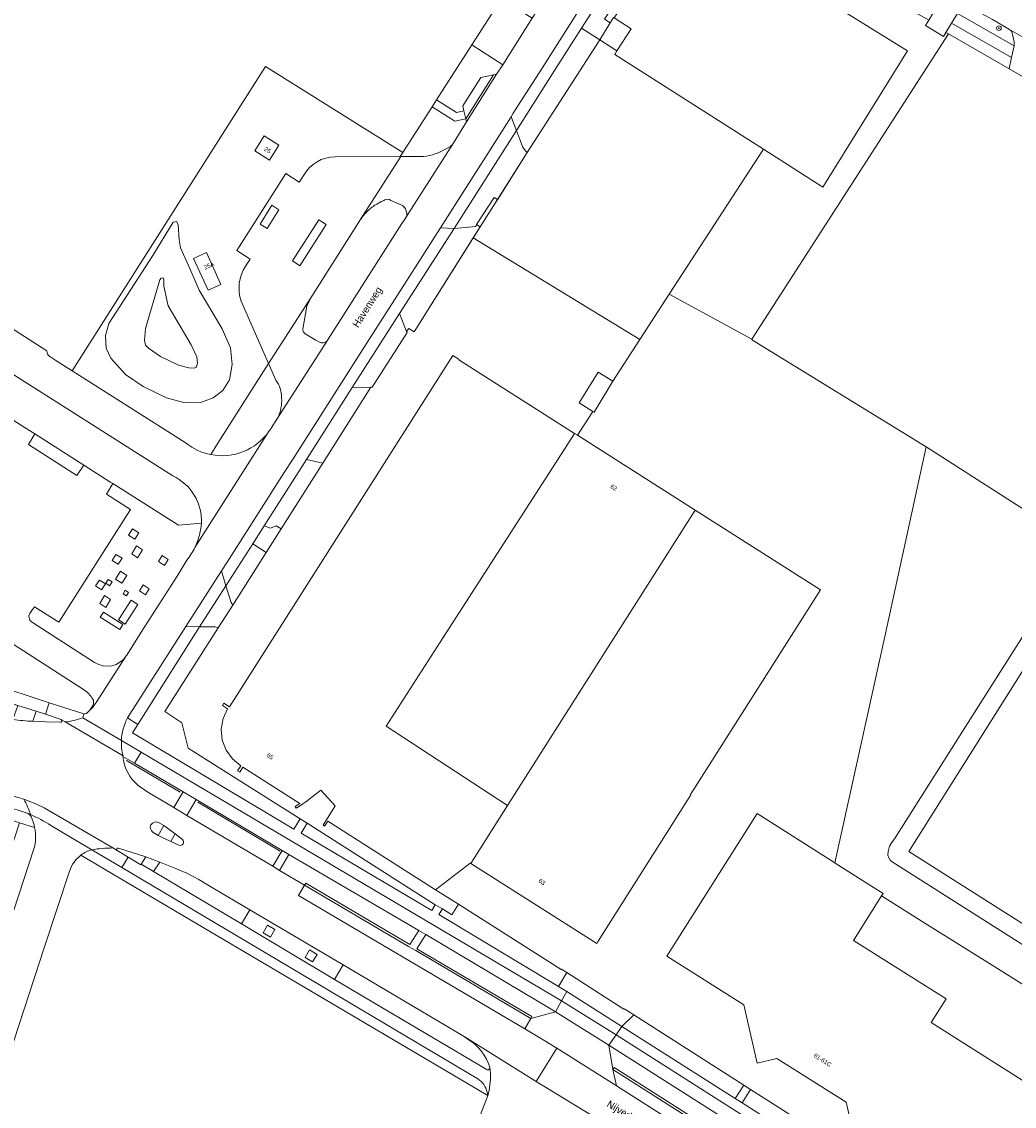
# Model space of a CAD drawing. Header units: metres. Extents: x 151448 to 154749, y 463108 to 465296.
# Tile 342 of 449: x 153542 to 153714, y 464299 to 464487. Entities that reach past the tile are written whole.
import ezdxf
from ezdxf.enums import TextEntityAlignment as Align

# ---------------------------------------------------------------- set-up
doc = ezdxf.new("R2010")
doc.units = ezdxf.units.M
doc.layers.get('0').update_dxf_attribs({"lineweight": 9})
for name, color, linetype, lineweight in [('B-PV-GR-BEPLANTING_CULTUUR_BODEMBEDEKKER-GV', 253, 'Continuous', 9), ('B-PV-GR-BOOM-S', 253, 'Continuous', 9), ('B-PV-GR-GROENVOORZIENING-GV', 253, 'Continuous', 9), ('B-PV-GW-TALUD_KRUIN-G', 253, 'Continuous', 9), ('B-PV-IE-TERREINAFSCHEIDING_KUNSTMATIG_HEKWERK-G', 253, 'Continuous', 9), ('B-PV-OG-BEBOUWING-GV', 1, 'Continuous', 9), ('B-PV-OG-BEBOUWING-T18', 2, 'Continuous', 9), ('B-PV-OG-TERREIN_BEGROEID-GV', 253, 'Continuous', 9), ('B-PV-OG-TERREIN_ERF-GV', 253, 'Continuous', 9), ('B-PV-OG-TOPOGRAFIE-T18', 2, 'Continuous', 9), ('B-PV-VH-GESLOTENVERHARDING_ASFALT-GV', 253, 'Continuous', 9), ('B-PV-VH-GESLOTENVERHARDING_BETON-GV', 253, 'Continuous', 9), ('B-PV-VH-OPENVERHARDING_BETONSTRAATSTEEN-GV', 253, 'Continuous', 9), ('B-PV-VH-OPENVERHARDING_STRAATBAKSTEEN-GV', 253, 'Continuous', 9), ('B-PV-VH-OPENVERHARDING_TEGEL-GV', 253, 'Continuous', 9)]:
    doc.layers.add(name, color=color, linetype=linetype, lineweight=lineweight)
doc.styles.add('Drong', font='txt', dxfattribs={"height": 1.8})
doc.styles.add('NLCS-ISO', font='txt')

# ---------------------------------------------------------------- blocks, each defined once
blk = doc.blocks.new('SGR-BOOM_GBKN-SO')
at = {"linetype": 'ByBlock', "lineweight": 18}
h = blk.add_hatch(color=0, dxfattribs=at)
h.dxf.hatch_style = 1
edge = h.paths.add_edge_path()
edge.add_arc((0, 0), 0.25, 0, 360)
at = {"color": 0, "linetype": 'ByBlock', "lineweight": 18}
for radius in [2, 0.25]:
    blk.add_circle((0, 0), radius, dxfattribs=at)
at = {"color": 0, "linetype": 'ByBlock', "lineweight": 18, "style": 'NLCS-ISO'}
blk.add_attdef('SOORT', (2.5, 0), '', height=1.5, dxfattribs=at)

msp = doc.modelspace()

# ---------------------------------------------------------------- linework, layer by layer
at = {"layer": 'B-PV-GR-BEPLANTING_CULTUUR_BODEMBEDEKKER-GV', "flags": 128}
for points in [[(153641.786, 464483.661), (153643.586, 464486.601), (153642.608, 464487.262), (153645.098, 464491.171), (153644.096, 464491.827), (153643.009, 464492.539), (153638.65, 464485.682)], [(153712.651, 464478.642), (153713.047, 464480.599), (153702.688, 464486.534), (153701.686, 464484.931), (153702.13, 464484.676)], [(153620.461, 464451.694), (153620.367, 464451.376), (153616.583, 464450.993), (153607.134, 464436.298), (153608.367, 464433.189), (153608.732, 464433.732), (153609.666, 464433.144), (153619.902, 464449.402), (153621.114, 464451.328)], [(153602.192, 464423.545), (153598.944, 464423.506), (153591.014, 464411.042), (153593.852, 464410.399)], [(153586.648, 464399.045), (153593.852, 464410.399), (153591.014, 464411.042), (153583.708, 464399.561), (153584.827, 464399.146), (153585.802, 464399.582)], [(153583.708, 464399.561), (153581.724, 464396.441), (153584.057, 464394.961), (153586.648, 464399.045), (153585.802, 464399.582), (153584.827, 464399.146)], [(153577.101, 464389.176), (153577.984, 464386.306), (153578.261, 464385.827), (153584.057, 464394.961), (153581.724, 464396.441)], [(153590.088, 464346.358), (153612.729, 464333.02), (153613.334, 464333.963), (153591.139, 464348.088)], [(153635.131, 464322.78), (153617.344, 464334.072), (153616.21, 464332.232), (153614.598, 464333.255), (153613.953, 464332.29), (153634.625, 464319.855), (153636.068, 464322.25), (153635.162, 464322.828)], [(153666.706, 464302.785), (153647.699, 464314.921), (153645.639, 464312.908), (153665.241, 464300.434)], [(153705.987, 464274.505), (153707.469, 464276.759), (153672.148, 464299.31), (153667.885, 464302.032), (153666.426, 464299.68)]]:
    msp.add_lwpolyline(points, close=True, dxfattribs=at)
for points in [[(153712.686, 464485.479), (153709.746, 464487.159), (153706.499, 464488.993)], [(153703.724, 464488.234), (153713.501, 464482.628)], [(153629.222, 464464.18), (153641.786, 464483.661), (153638.65, 464485.682), (153633.583, 464477.712), (153627.386, 464467.965)], [(153713.494, 464483.292), (153713.156, 464484.85)], [(153627.386, 464467.965), (153628.433, 464465.225)], [(153572.521, 464382.092), (153561.858, 464365.162), (153560.897, 464363.711), (153588.872, 464347.074), (153589.94, 464348.863), (153578.254, 464356.237), (153570.567, 464361.095), (153569.485, 464365.493), (153566.543, 464367.429), (153575.765, 464381.897)], [(153575.06, 464382.109), (153572.521, 464382.092)]]:
    msp.add_lwpolyline(points, dxfattribs=at)
at = {"layer": 'B-PV-GR-BEPLANTING_CULTUUR_BODEMBEDEKKER-GV'}
for points in [[(153713.156, 464484.85, 0.2065718), (153712.686, 464485.479)], [(153713.501, 464482.628, 0.0978808), (153713.494, 464483.292)], [(153628.433, 464465.225, 0.0982114), (153629.222, 464464.18)], [(153575.765, 464381.897, 0.0511321), (153575.06, 464382.109)]]:
    msp.add_lwpolyline(points, format="xyb", dxfattribs=at)
at = {"layer": 'B-PV-GR-GROENVOORZIENING-GV', "flags": 128}
for points in [[(153566.433, 464392.712), (153567.104, 464393.734), (153566.082, 464394.404), (153565.412, 464393.383)], [(153563.142, 464387.635), (153563.813, 464388.657), (153562.791, 464389.327), (153562.121, 464388.306)], [(153585.562, 464329.683), (153584.269, 464330.444), (153583.509, 464329.15), (153584.802, 464328.39)], [(153590.801, 464324.864), (153592.094, 464324.104), (153592.854, 464325.397), (153591.561, 464326.157)]]:
    msp.add_lwpolyline(points, close=True, dxfattribs=at)
at = {"layer": 'B-PV-GW-TALUD_KRUIN-G', "flags": 128}
msp.add_lwpolyline([(153565.674, 464442.155), (153565.906, 464442.415), (153566.235, 464442.452), (153566.351, 464442.137), (153566.338, 464441.022), (153567.114, 464437.612), (153571.1, 464430.869), (153572.033, 464428.787), (153572.141, 464427.723), (153572.022, 464427.082), (153571.918, 464427.003), (153571.568, 464426.869), (153570.666, 464426.9), (153568.889, 464427.366), (153565.779, 464428.864), (153563.715, 464430.295), (153563.17, 464430.832), (153562.973, 464431.64), (153563.177, 464433.687)], close=True, dxfattribs=at)
at = {"layer": 'B-PV-IE-TERREINAFSCHEIDING_KUNSTMATIG_HEKWERK-G', "flags": 128}
for points in [[(153624.786, 464490.794), (153619.67, 464482.811)], [(153644.77, 464481.738), (153641.786, 464483.661), (153629.222, 464464.18)], [(153702.13, 464484.676), (153668.112, 464431.847)], [(153701.686, 464484.931), (153701.272, 464484.237)], [(153702.13, 464484.676), (153701.686, 464484.931)], [(153712.651, 464478.642), (153702.13, 464484.676)], [(153619.67, 464482.811), (153613.553, 464473.266)], [(153607.704, 464464.14), (153583.962, 464479.074), (153550.452, 464426.413)], [(153719.862, 464474.515), (153712.651, 464478.642)], [(153612.802, 464472.094), (153607.704, 464464.14)], [(153613.553, 464473.266), (153612.802, 464472.094)], [(153629.222, 464464.18), (153624.113, 464456), (153624.075, 464456.022)], [(153623.496, 464456.359), (153620.461, 464451.694)], [(153624.075, 464456.022), (153623.496, 464456.359)], [(153621.114, 464451.328), (153609.666, 464433.144)], [(153620.461, 464451.694), (153621.114, 464451.328)], [(153668.112, 464431.847), (153653.83, 464439.657)], [(153668.203, 464431.711), (153668.112, 464431.847)], [(153698.266, 464413.248), (153668.203, 464431.711)], [(153697.035, 464407.399), (153698.266, 464413.248)], [(153691.225, 464380.945), (153697.035, 464407.399)], [(153683.812, 464347.215), (153691.225, 464380.945)], [(153569.196, 464353.477), (153559.858, 464358.966)], [(153586.48, 464343.275), (153572.201, 464351.713)], [(153682.498, 464341.235), (153683.812, 464347.215)]]:
    msp.add_lwpolyline(points, dxfattribs=at)
at = {"layer": 'B-PV-OG-BEBOUWING-GV', "flags": 128}
for points in [[(153667.524, 464498.828), (153659.005, 464504.114), (153655.666, 464498.866), (153654.616, 464499.523), (153652.388, 464500.918), (153651.942, 464501.197), (153651.765, 464500.902), (153652.555, 464500.431), (153650.238, 464496.801), (153648.901, 464494.706), (153648.374, 464494.887), (153647.367, 464491.835), (153646.841, 464490.242), (153646.291, 464490.589), (153644.282, 464487.459), (153647.226, 464485.569), (153644.772, 464481.737), (153644.377, 464481.12), (153670.115, 464464.741), (153680.409, 464458.19), (153695.033, 464481.759), (153684.815, 464488.099)], [(153583.699, 464467.027), (153582.082, 464464.465), (153584.61, 464462.857), (153586.235, 464465.413)], [(153573.711, 464446.851), (153571.493, 464445.836), (153574, 464440.328), (153576.221, 464441.326)], [(153640.603, 464419.352), (153640.801, 464419.229), (153644.076, 464424.587), (153644.037, 464424.611), (153641.526, 464426.172), (153638.211, 464420.838)], [(153637.417, 464415.559), (153635.683, 464412.85), (153614.193, 464379.419), (153604.804, 464364.898), (153625.828, 464351.161), (153658.306, 464402.288), (153637.919, 464415.24)], [(153625.828, 464351.161), (153619.463, 464341.14), (153641.274, 464327.293), (153641.515, 464327.673), (153641.494, 464327.686), (153657.573, 464352.99), (153657.48, 464353.049), (153680.007, 464388.502), (153658.306, 464402.288)], [(153724.507, 464389.55), (153695.288, 464343.222), (153816.902, 464266.081), (153823.039, 464275.736), (153839.824, 464302.142), (153840.507, 464303.217), (153853.733, 464294.807), (153859.675, 464304.135), (153825.712, 464325.773), (153806.005, 464338.333), (153800.318, 464341.958), (153780, 464354.35)], [(153690.848, 464335.947), (153682.729, 464341.089), (153682.498, 464341.235), (153669.018, 464349.773), (153653.397, 464325.108), (153666.72, 464316.67), (153669.032, 464306.588), (153672.461, 464307.374), (153684.421, 464299.84), (153685.231, 464296.308), (153688.645, 464297.091), (153700.584, 464289.62), (153701.413, 464286.003), (153711.255, 464288.259), (153719.649, 464282.973), (153727.641, 464295.573), (153699.183, 464313.596), (153701.759, 464317.684), (153685.687, 464327.8), (153690.58, 464335.523)]]:
    msp.add_lwpolyline(points, close=True, dxfattribs=at)
for points in [[(153625.828, 464351.161), (153604.804, 464364.898), (153614.193, 464379.419), (153635.683, 464412.85), (153637.417, 464415.559), (153617.413, 464428.267), (153617.456, 464428.335), (153616.355, 464429.034), (153577.732, 464368.258), (153576.745, 464368.886), (153576.486, 464368.479), (153577.387, 464367.905), (153576.595, 464366.208), (153576.269, 464364.352), (153576.44, 464362.472), (153577.122, 464360.721), (153578.237, 464359.211), (153579.665, 464358.022), (153579.114, 464357.155), (153579.48, 464356.922), (153580.021, 464357.772), (153589.899, 464351.489), (153589.09, 464350.987), (153589.274, 464350.707)], [(153593.504, 464353.819), (153596.019, 464351.089), (153593.902, 464347.767), (153594.18, 464347.589), (153594.724, 464348.443), (153613.354, 464336.556), (153619.366, 464341.201), (153619.463, 464341.14), (153625.828, 464351.161)]]:
    msp.add_lwpolyline(points, dxfattribs=at)
at = {"layer": 'B-PV-OG-BEBOUWING-GV'}
msp.add_lwpolyline([(153589.274, 464350.707, 0.0367927), (153593.504, 464353.819)], format="xyb", dxfattribs=at)
at = {"layer": 'B-PV-OG-TERREIN_BEGROEID-GV', "flags": 128}
for points in [[(153623.935, 464477.712), (153624.997, 464479.358), (153619.67, 464482.811), (153613.553, 464473.266), (153616.986, 464471.085), (153618.275, 464471.397), (153618.085, 464472.222), (153621.194, 464477.137), (153623.43, 464477.606)], [(153583.699, 464467.027), (153586.235, 464465.413), (153584.61, 464462.857), (153582.082, 464464.465)], [(153568.519, 464452.201), (153567.947, 464452.117), (153564.428, 464446.343), (153556.812, 464434.59), (153556.226, 464432.494), (153556.349, 464430.306), (153557.177, 464428.599), (153559.719, 464425.765), (153562.75, 464423.664), (153566.807, 464421.709), (153569.789, 464420.927), (153572.576, 464420.83), (153574.873, 464421.709), (153576.535, 464422.98), (153577.708, 464424.836), (153578.197, 464427.475), (153577.904, 464430.357), (153576.437, 464433.631), (153572.476, 464440.333), (153570.863, 464444.095), (153569.201, 464447.662), (153568.99, 464449.061), (153568.837, 464451.727)], [(153568.519, 464452.201), (153568.837, 464451.727), (153568.99, 464449.061), (153569.201, 464447.662), (153570.863, 464444.095), (153572.476, 464440.333), (153576.437, 464433.631), (153577.904, 464430.357), (153578.197, 464427.475), (153577.708, 464424.836), (153576.535, 464422.98), (153574.873, 464421.709), (153572.576, 464420.83), (153569.789, 464420.927), (153566.807, 464421.709), (153562.75, 464423.664), (153559.719, 464425.765), (153557.177, 464428.599), (153556.349, 464430.306), (153556.226, 464432.494), (153556.812, 464434.59), (153564.428, 464446.343), (153567.947, 464452.117)], [(153573.711, 464446.851), (153576.221, 464441.326), (153574, 464440.328), (153571.493, 464445.836)], [(153565.674, 464442.155), (153565.906, 464442.415), (153566.235, 464442.452), (153566.351, 464442.137), (153566.338, 464441.022), (153567.114, 464437.612), (153571.1, 464430.869), (153572.033, 464428.787), (153572.141, 464427.723), (153572.022, 464427.082), (153571.918, 464427.003), (153571.568, 464426.869), (153570.666, 464426.9), (153568.889, 464427.366), (153565.779, 464428.864), (153563.715, 464430.295), (153563.17, 464430.832), (153562.973, 464431.64), (153563.177, 464433.687)], [(153565.674, 464442.155), (153563.177, 464433.687), (153562.973, 464431.64), (153563.17, 464430.832), (153563.715, 464430.295), (153565.779, 464428.864), (153568.889, 464427.366), (153570.666, 464426.9), (153571.568, 464426.869), (153571.918, 464427.003), (153572.022, 464427.082), (153572.141, 464427.723), (153572.033, 464428.787), (153571.1, 464430.869), (153567.114, 464437.612), (153566.338, 464441.022), (153566.351, 464442.137), (153566.235, 464442.452), (153565.906, 464442.415)], [(153586.8, 464343.395), (153571.925, 464352.175), (153570.331, 464349.441), (153585.191, 464340.665)], [(153588.003, 464342.693), (153586.374, 464339.925), (153590.716, 464337.372), (153590.919, 464337.717), (153608.933, 464327.104), (153610.483, 464329.547)], [(153629.852, 464314.297), (153634.158, 464315.467), (153633.977, 464315.574), (153611.692, 464328.823), (153610.155, 464326.383), (153630.055, 464314.642)], [(153644.084, 464305.46), (153644.298, 464305.798), (153661.698, 464294.753), (153663.173, 464297.119), (153643.376, 464309.679)]]:
    msp.add_lwpolyline(points, close=True, dxfattribs=at)
for points in [[(153596.016, 464463.418), (153607.264, 464463.453), (153607.704, 464464.14), (153583.962, 464479.074), (153550.452, 464426.413), (153568.33, 464415.056), (153570.216, 464413.854)], [(153616.431, 464465.722), (153618.714, 464469.492), (153618.596, 464470.007), (153616.707, 464469.6), (153612.802, 464472.094), (153607.704, 464464.14), (153607.264, 464463.453), (153607.366, 464463.453)], [(153614.763, 464464.563), (153615.884, 464465.168)], [(153607.366, 464463.453), (153610.754, 464463.464)], [(153580.484, 464444.502), (153581.28, 464445.732), (153578.958, 464447.215), (153587.454, 464460.507), (153589.779, 464459.017), (153590.552, 464460.266)], [(153604.286, 464455.816), (153603.977, 464455.661)], [(153607.632, 464454.993), (153605.61, 464455.887)], [(153608.383, 464453.65), (153608.161, 464454.396)], [(153600.351, 464452.51), (153600.277, 464452.395), (153591.803, 464439.006), (153591.069, 464437.561), (153590.408, 464433.583)], [(153594.593, 464431.582), (153594.663, 464431.693), (153596.488, 464434.599), (153607.539, 464451.853), (153608.203, 464452.847), (153608.25, 464452.921)], [(153574.482, 464411.883), (153575.673, 464413.89), (153584.478, 464427.661), (153579.725, 464438.432)], [(153590.789, 464432.814), (153592.638, 464431.706), (153593.276, 464431.347)], [(153567.899, 464408.202), (153537.337, 464427.62), (153531.262, 464431.476), (153530.726, 464430.632), (153525.427, 464422.284), (153527.188, 464421.16), (153529.387, 464424.646), (153530.006, 464424.26), (153538.977, 464418.664), (153542.188, 464416.647), (153544.027, 464415.478), (153552.497, 464410.086), (153557.179, 464407.071), (153557.539, 464406.862)], [(153585.752, 464424.774), (153584.478, 464427.661), (153575.673, 464413.89), (153574.482, 464411.883)], [(153584.924, 464416.46), (153586.036, 464418.166)], [(153557.539, 464406.862), (153568.864, 464399.649), (153572.876, 464400.018)], [(153561.268, 464358.463), (153559.245, 464359.65)], [(153561.918, 464354.63), (153563.589, 464353.467), (153568.086, 464350.79), (153569.667, 464353.512), (153561.268, 464358.463)], [(153543.986, 464347.364), (153541.371, 464348.149), (153536.702, 464334.044), (153540.303, 464332.856), (153543.923, 464343.832)], [(153621.514, 464298.534), (153622.396, 464300.956), (153570.924, 464331.353), (153551.997, 464342.569)], [(153568.227, 464340.34), (153565.653, 464341.377), (153564.582, 464339.728), (153579.782, 464330.674)], [(153550.004, 464339.826), (153545.673, 464326.704), (153538.656, 464305.114), (153529.401, 464276.939), (153520.475, 464249.653), (153520.011, 464248.234), (153511.297, 464221.59), (153510.173, 464218.156), (153505.525, 464203.956), (153497.121, 464178.339), (153489.674, 464155.678), (153487.603, 464149.376), (153478.563, 464121.922), (153477.856, 464119.711)], [(153579.782, 464330.674), (153581.236, 464333.093), (153573.615, 464337.627)], [(153619.208, 464310.556), (153618.33, 464311.212), (153597.394, 464323.594), (153595.899, 464321.061), (153622.138, 464305.515)]]:
    msp.add_lwpolyline(points, dxfattribs=at)
at = {"layer": 'B-PV-OG-TERREIN_BEGROEID-GV'}
for points in [[(153610.754, 464463.464, 0.1289136), (153614.763, 464464.563)], [(153615.884, 464465.168, 0.0626736), (153616.431, 464465.722)], [(153590.552, 464460.266, -0.2667526), (153596.016, 464463.418)], [(153602.99, 464455.113, 0.0243698), (153602.59, 464454.851)], [(153603.977, 464455.661, 0.0123031), (153602.99, 464455.113)], [(153604.6, 464455.957, 0.0103311), (153604.286, 464455.816)], [(153605.61, 464455.887, 0.3010539), (153604.6, 464455.957)], [(153608.161, 464454.396, 0.1029659), (153607.632, 464454.993)], [(153601.22, 464453.625, 0.0237478), (153600.72, 464453.031)], [(153601.903, 464454.297, 0.0199309), (153601.22, 464453.625)], [(153602.59, 464454.851, 0.023359), (153601.903, 464454.297)], [(153608.25, 464452.921, 0.1768252), (153608.383, 464453.65)], [(153600.72, 464453.031, 0.0203974), (153600.351, 464452.51)], [(153579.725, 464438.432, -0.2291612), (153580.484, 464444.502)], [(153590.408, 464433.583, 0.2641985), (153590.789, 464432.814)], [(153593.276, 464431.347, 0.3985442), (153594.593, 464431.582)], [(153586.723, 464421.738, 0.1618181), (153585.752, 464424.774)], [(153586.036, 464418.166, 0.1318284), (153586.723, 464421.738)], [(153574.482, 464411.883, 0.2978079), (153584.598, 464415.976)], [(153584.598, 464415.976, 0.0123571), (153584.924, 464416.46)], [(153570.216, 464413.854, 0.1193895), (153574.482, 464411.883)], [(153572.876, 464400.018, 0.3009616), (153567.899, 464408.202)], [(153559.245, 464359.65, 0.1977474), (153561.918, 464354.63)], [(153544.145, 464345.381, 0.0609905), (153543.986, 464347.364)], [(153543.923, 464343.832, 0.0425665), (153544.145, 464345.381)], [(153551.997, 464342.569, 0.148123), (153550.004, 464339.826)], [(153573.615, 464337.627, 0.0418121), (153568.227, 464340.34)], [(153622.75, 464305.907, 0.1732588), (153619.208, 464310.556)], [(153622.138, 464305.515, 0.6430609), (153622.768, 464305.782)], [(153622.768, 464305.782, 0.0795044), (153622.75, 464305.907)]]:
    msp.add_lwpolyline(points, format="xyb", dxfattribs=at)
at = {"layer": 'B-PV-OG-TERREIN_ERF-GV', "flags": 128}
for points in [[(153546.614, 464428.842), (153547.666, 464428.183), (153550.452, 464426.413), (153583.962, 464479.074), (153607.704, 464464.14), (153612.802, 464472.094), (153613.553, 464473.266), (153619.67, 464482.811), (153624.786, 464490.794), (153628.207, 464496.132), (153629.3, 464497.838), (153629.028, 464498.012), (153561.957, 464540.758), (153547.775, 464518.453), (153547.388, 464517.845), (153543.09, 464511.086), (153536.041, 464500), (153507.394, 464454.977), (153504.518, 464456.791), (153504.081, 464455.928), (153536.394, 464435.325)], [(153719.862, 464474.515), (153712.651, 464478.642), (153702.13, 464484.676), (153668.112, 464431.847), (153668.203, 464431.711), (153698.266, 464413.248), (153719.005, 464399.956)], [(153600.351, 464452.51), (153607.366, 464463.453), (153607.264, 464463.453), (153596.016, 464463.418)], [(153590.552, 464460.266), (153589.779, 464459.017), (153587.454, 464460.507), (153578.958, 464447.215), (153581.28, 464445.732), (153580.484, 464444.502)], [(153579.725, 464438.432), (153584.478, 464427.661), (153591.803, 464439.006), (153600.277, 464452.395), (153600.351, 464452.51)], [(153644.037, 464424.611), (153648.744, 464431.823), (153619.902, 464449.402), (153609.666, 464433.144), (153608.732, 464433.732), (153608.367, 464433.189), (153608.434, 464433.02), (153602.405, 464423.54), (153602.192, 464423.545), (153593.852, 464410.399), (153586.648, 464399.045), (153584.057, 464394.961), (153578.261, 464385.827), (153575.765, 464381.897), (153566.543, 464367.429), (153569.485, 464365.493), (153570.567, 464361.095), (153578.254, 464356.237), (153589.94, 464348.863), (153591.139, 464348.088), (153613.334, 464333.963), (153614.598, 464333.255), (153616.21, 464332.232), (153617.344, 464334.072), (153613.354, 464336.556), (153594.724, 464348.443), (153594.18, 464347.589), (153593.902, 464347.767), (153596.019, 464351.089), (153593.504, 464353.819)], [(153685.231, 464296.308), (153684.421, 464299.84), (153672.461, 464307.374), (153669.032, 464306.588), (153666.72, 464316.67), (153653.397, 464325.108), (153669.018, 464349.773), (153682.498, 464341.235), (153683.812, 464347.215), (153691.225, 464380.945), (153697.035, 464407.399), (153698.266, 464413.248), (153668.203, 464431.711), (153668.112, 464431.847), (153653.83, 464439.657), (153648.744, 464431.823), (153644.037, 464424.611), (153644.076, 464424.587), (153640.801, 464419.229), (153640.603, 464419.352), (153637.919, 464415.24), (153658.306, 464402.288), (153680.007, 464388.502), (153657.48, 464353.049), (153657.573, 464352.99), (153641.494, 464327.686), (153641.515, 464327.673), (153641.274, 464327.293), (153619.463, 464341.14), (153619.366, 464341.201), (153613.354, 464336.556), (153617.344, 464334.072), (153635.131, 464322.78), (153635.162, 464322.828), (153636.068, 464322.25), (153645.954, 464315.937), (153646.005, 464316.003), (153647.162, 464315.264), (153647.699, 464314.921), (153666.706, 464302.785), (153667.885, 464302.032), (153672.148, 464299.31), (153707.469, 464276.759)], [(153537.482, 464435.313), (153546.106, 464429.817)], [(153589.274, 464350.707), (153589.09, 464350.987), (153589.899, 464351.489), (153580.021, 464357.772), (153579.48, 464356.922), (153579.114, 464357.155), (153579.665, 464358.022), (153578.237, 464359.211), (153577.122, 464360.721), (153576.44, 464362.472), (153576.269, 464364.352), (153576.595, 464366.208), (153577.387, 464367.905), (153576.486, 464368.479), (153576.745, 464368.886), (153577.732, 464368.258), (153616.355, 464429.034), (153617.456, 464428.335), (153617.413, 464428.267), (153637.417, 464415.559), (153637.919, 464415.24), (153640.603, 464419.352), (153638.211, 464420.838), (153641.526, 464426.172), (153644.037, 464424.611)], [(153752.215, 464292.463), (153744.201, 464301.837), (153711.116, 464322.663), (153698.055, 464330.821), (153690.58, 464335.523), (153685.687, 464327.8), (153701.759, 464317.684), (153699.183, 464313.596), (153727.641, 464295.573)]]:
    msp.add_lwpolyline(points, dxfattribs=at)
for points in [[(153684.815, 464488.099), (153695.033, 464481.759), (153680.409, 464458.19), (153670.115, 464464.741), (153653.83, 464439.657), (153668.112, 464431.847), (153702.13, 464484.676), (153701.686, 464484.931), (153701.272, 464484.237), (153698.19, 464486.152), (153698.731, 464487.076), (153688, 464493.2)], [(153643.586, 464486.601), (153641.786, 464483.661), (153644.772, 464481.737), (153647.226, 464485.569), (153644.282, 464487.459), (153644.198, 464487.502)], [(153621.114, 464451.328), (153619.902, 464449.402), (153648.744, 464431.823), (153653.83, 464439.657), (153670.115, 464464.741), (153644.377, 464481.12), (153644.772, 464481.737), (153641.786, 464483.661), (153629.222, 464464.18), (153624.075, 464456.022)], [(153585.024, 464455.035), (153586.262, 464454.24), (153584.21, 464451.018), (153583.013, 464451.787)], [(153585.024, 464455.035), (153583.013, 464451.787), (153584.21, 464451.018), (153586.262, 464454.24)], [(153593.189, 464452.528), (153588.638, 464445.399), (153589.877, 464444.583), (153594.422, 464451.715)], [(153593.189, 464452.528), (153594.422, 464451.715), (153589.877, 464444.583), (153588.638, 464445.399)]]:
    msp.add_lwpolyline(points, close=True, dxfattribs=at)
at = {"layer": 'B-PV-OG-TERREIN_ERF-GV'}
for points in [[(153596.016, 464463.418, 0.2667526), (153590.552, 464460.266)], [(153580.484, 464444.502, 0.2291612), (153579.725, 464438.432)], [(153546.106, 464429.817, 0.2933277), (153546.614, 464428.842)], [(153593.504, 464353.819, -0.0367927), (153589.274, 464350.707)]]:
    msp.add_lwpolyline(points, format="xyb", dxfattribs=at)
at = {"layer": 'B-PV-VH-GESLOTENVERHARDING_ASFALT-GV', "flags": 128}
for points in [[(153663.55, 464513.595), (153670.547, 464509.675), (153687.343, 464499.967), (153687.655, 464499.771), (153696.316, 464494.831), (153699.624, 464492.938), (153706.499, 464488.993), (153709.746, 464487.159), (153712.686, 464485.479), (153715.968, 464483.598), (153719.338, 464489.351), (153713.237, 464492.829), (153690.225, 464505.919), (153688.772, 464506.74), (153675.831, 464514.113), (153673.5, 464515.442), (153665.489, 464519.996)], [(153649.323, 464517.482), (153645.683, 464511.788), (153639.781, 464502.549), (153634.61, 464494.455), (153630.119, 464487.388), (153624.997, 464479.358), (153623.935, 464477.712), (153618.714, 464469.492), (153616.431, 464465.722), (153608.25, 464452.921), (153608.203, 464452.847), (153607.539, 464451.853), (153596.488, 464434.599), (153594.663, 464431.693), (153594.593, 464431.582)], [(153560.066, 464366.314), (153570.177, 464382.126), (153576.322, 464391.777), (153577.281, 464393.283), (153587.187, 464408.804), (153588.586, 464410.995), (153601.94, 464431.901), (153606.271, 464438.682), (153614.22, 464451.155), (153626.457, 464470.354), (153626.466, 464470.369), (153626.835, 464470.947), (153631.824, 464478.78), (153637.852, 464488.244), (153643.323, 464496.794), (153649.63, 464506.653), (153651.491, 464509.561), (153651.833, 464510.068)], [(153536.394, 464435.325), (153504.081, 464455.928), (153502.582, 464456.883), (153502.938, 464457.552), (153489.578, 464465.912), (153485.443, 464459.403), (153500.97, 464450.002), (153515.619, 464441.407), (153531.262, 464431.476), (153537.337, 464427.62), (153567.899, 464408.202)], [(153546.106, 464429.817), (153537.482, 464435.313)], [(153594.593, 464431.582), (153586.036, 464418.166), (153584.924, 464416.46)], [(153570.216, 464413.854), (153568.33, 464415.056), (153550.452, 464426.413), (153547.666, 464428.183), (153546.614, 464428.842)], [(153584.598, 464415.976), (153571.717, 464395.837)], [(153571.717, 464395.837), (153584.598, 464415.976)], [(153719.005, 464399.956), (153698.266, 464413.248), (153697.035, 464407.399), (153691.225, 464380.945), (153683.812, 464347.215), (153682.498, 464341.235), (153682.729, 464341.089), (153690.848, 464335.947), (153690.58, 464335.523), (153698.055, 464330.821), (153711.116, 464322.663), (153744.201, 464301.837)], [(153572.876, 464400.018), (153572.772, 464399.1), (153572.591, 464398.287)], [(153570.349, 464393.624), (153568.625, 464390.852), (153562.444, 464381.18), (153559.919, 464377.172), (153559.851, 464377.065), (153554.75, 464369.17)], [(153725.75, 464320.262), (153692.377, 464341.417), (153692.054, 464341.69), (153691.806, 464342.087), (153691.682, 464342.583), (153691.732, 464343.178), (153691.806, 464343.674), (153691.955, 464344.121), (153692.327, 464344.765), (153692.923, 464345.584), (153706.223, 464366.64), (153717.256, 464383.988)], [(153552.313, 464366.334), (153552.524, 464367.027), (153546.513, 464368.958), (153545.864, 464366.965), (153548.557, 464366.046)], [(153552.524, 464367.027), (153552.313, 464366.334), (153559.011, 464362.396)], [(153553.54, 464367.665), (153552.961, 464367.098)], [(153548.445, 464365.579), (153545.839, 464365.623), (153543.665, 464365.735)], [(153559.245, 464359.65), (153559.295, 464359.736), (153549.275, 464365.624), (153548.63, 464366.003)], [(153548.63, 464366.003), (153549.275, 464365.624)], [(153549.275, 464365.624), (153559.295, 464359.736)], [(153559.011, 464362.396), (153552.313, 464366.334)], [(153559.245, 464359.65), (153561.268, 464358.463), (153562.418, 464360.383), (153559.011, 464362.396)], [(153559.295, 464359.736), (153559.245, 464359.65)], [(153573.615, 464337.627), (153581.236, 464333.093), (153597.394, 464323.594), (153618.33, 464311.212), (153630.784, 464303.391), (153634.389, 464309.143), (153632.303, 464310.457), (153628.806, 464312.52), (153589.649, 464335.616), (153590.716, 464337.372), (153586.374, 464339.925), (153585.191, 464340.665), (153570.331, 464349.441), (153568.086, 464350.79), (153563.589, 464353.467), (153561.918, 464354.63)], [(153540.928, 464352.614), (153539.304, 464353.152), (153538.639, 464351.141), (153542.835, 464349.757)], [(153545.608, 464350.755), (153557.52, 464343.812), (153558.247, 464343.388)], [(153557.52, 464343.812), (153545.608, 464350.755)], [(153565.363, 464345.983), (153566.362, 464347.718), (153565.442, 464348.22)], [(153565.442, 464348.22), (153566.362, 464347.718), (153568.321, 464346.245), (153569.596, 464345.276)], [(153546.812, 464347.704), (153553.875, 464343.505)], [(153553.875, 464343.505), (153546.812, 464347.704)], [(153564.479, 464346.515), (153565.363, 464345.983)], [(153567.552, 464344.951), (153565.363, 464345.983), (153564.479, 464346.515)], [(153568.321, 464346.245), (153567.552, 464344.951), (153568.956, 464344.299)], [(153569.596, 464345.276), (153568.321, 464346.245)], [(153568.956, 464344.299), (153567.552, 464344.951)], [(153543.923, 464343.832), (153540.303, 464332.856), (153539.779, 464331.266), (153537.672, 464324.879), (153537.2, 464323.446), (153531.542, 464306.291), (153530.733, 464303.84), (153529.072, 464298.804), (153527.178, 464292.683), (153525.012, 464285.909)], [(153553.875, 464343.505), (153559.096, 464340.437), (153560.151, 464342.241), (153558.247, 464343.388)], [(153558.247, 464343.388), (153557.52, 464343.812)], [(153558.509, 464343.793), (153563.2, 464342.283), (153565.653, 464341.377), (153568.227, 464340.34)], [(153525.012, 464285.909), (153522.446, 464278.216), (153519.863, 464270.254), (153518.875, 464267.298), (153513.467, 464250.732), (153513.36, 464250.406), (153510.237, 464240.844), (153508.441, 464235.345), (153505.848, 464227.403), (153504.622, 464223.735), (153511.297, 464221.59), (153520.011, 464248.234), (153520.475, 464249.653), (153529.401, 464276.939), (153538.656, 464305.114), (153545.673, 464326.704), (153550.004, 464339.826)], [(153643.676, 464295.564), (153630.784, 464303.391), (153618.33, 464311.212), (153619.208, 464310.556)], [(153763.408, 464219.537), (153773.046, 464213.399), (153775.714, 464211.7), (153784.817, 464205.903), (153788.277, 464211.278), (153788.25, 464211.293), (153785.803, 464212.853), (153744.088, 464239.442), (153740.41, 464241.786), (153726.708, 464250.52), (153725.075, 464251.559), (153710.859, 464260.594), (153697.033, 464269.383), (153644.677, 464302.663), (153644.343, 464302.876), (153634.389, 464309.143), (153630.784, 464303.391), (153643.676, 464295.564)], [(153622.768, 464305.782), (153622.862, 464304.799), (153622.869, 464303.811), (153622.791, 464302.826), (153622.628, 464301.852), (153622.396, 464300.956), (153621.514, 464298.534), (153617.984, 464289.69), (153616.875, 464286.975), (153608.458, 464265.989), (153606.667, 464261.487)]]:
    msp.add_lwpolyline(points, dxfattribs=at)
at = {"layer": 'B-PV-VH-GESLOTENVERHARDING_ASFALT-GV'}
for points in [[(153546.614, 464428.842, -0.2933277), (153546.106, 464429.817)], [(153584.598, 464415.976, -0.2978079), (153574.482, 464411.883)], [(153584.924, 464416.46, -0.0123571), (153584.598, 464415.976)], [(153574.482, 464411.883, -0.1193895), (153570.216, 464413.854)], [(153567.899, 464408.202, -0.3009616), (153572.876, 464400.018)], [(153572.591, 464398.287, -0.0530127), (153571.717, 464395.837)], [(153571.717, 464395.837, -0.0526788), (153570.349, 464393.624)], [(153554.75, 464369.17, -0.0600087), (153553.54, 464367.665)], [(153552.961, 464367.098, -0.2447122), (153552.524, 464367.027)], [(153543.665, 464365.735, -0.0235585), (153540.228, 464366.046)], [(153548.63, 464366.003, -0.7377168), (153548.445, 464365.579)], [(153548.557, 464366.046, -0.0891729), (153548.63, 464366.003)], [(153552.313, 464366.334, -0.0698159), (153549.275, 464365.624)], [(153549.275, 464365.624, 0.0698159), (153552.313, 464366.334)], [(153559.011, 464362.396, -0.1196855), (153560.066, 464366.314)], [(153559.295, 464359.736, -0.0864441), (153559.011, 464362.396)], [(153559.011, 464362.396, 0.0864441), (153559.295, 464359.736)], [(153561.918, 464354.63, -0.1977474), (153559.245, 464359.65)], [(153540.928, 464352.614, -0.0119028), (153542.117, 464352.234)], [(153542.117, 464352.234, 0.0119028), (153540.928, 464352.614)], [(153542.117, 464352.234, -0.0341478), (153545.608, 464350.755)], [(153545.608, 464350.755, 0.0341478), (153542.117, 464352.234)], [(153542.117, 464352.234, -0.0572191), (153543.261, 464349.581)], [(153543.261, 464349.581, 0.0572191), (153542.117, 464352.234)], [(153542.835, 464349.757, -0.0056672), (153543.261, 464349.581)], [(153543.261, 464349.581, 0.0056672), (153542.835, 464349.757)], [(153542.835, 464349.757, -0.1950334), (153543.36, 464349.236)], [(153543.261, 464349.581, -0.0424283), (153546.812, 464347.704)], [(153546.812, 464347.704, 0.0424283), (153543.261, 464349.581)], [(153543.36, 464349.236, -0.0608779), (153543.986, 464347.364)], [(153565.442, 464348.22, 0.9858121), (153564.479, 464346.515)], [(153564.479, 464346.515, -0.9858121), (153565.442, 464348.22)], [(153543.986, 464347.364, -0.0609905), (153544.145, 464345.381)], [(153544.145, 464345.381, -0.0425665), (153543.923, 464343.832)], [(153568.956, 464344.299, 0.7945819), (153569.596, 464345.276)], [(153569.596, 464345.276, -0.7945819), (153568.956, 464344.299)], [(153550.004, 464339.826, -0.148123), (153551.997, 464342.569)], [(153551.997, 464342.569, -0.1044329), (153553.875, 464343.505)], [(153553.875, 464343.505, -0.0408883), (153557.52, 464343.812)], [(153557.52, 464343.812, 0.0408883), (153553.875, 464343.505)], [(153558.247, 464343.388, -0.7958437), (153558.509, 464343.793)], [(153568.227, 464340.34, -0.0418121), (153573.615, 464337.627)], [(153619.208, 464310.556, -0.1732588), (153622.75, 464305.907)], [(153622.75, 464305.907, -0.0795044), (153622.768, 464305.782)]]:
    msp.add_lwpolyline(points, format="xyb", dxfattribs=at)
at = {"layer": 'B-PV-VH-GESLOTENVERHARDING_BETON-GV', "flags": 128}
for points in [[(153561.334, 464397.28), (153561.997, 464398.372), (153560.904, 464399.034), (153560.242, 464397.941)], [(153561.812, 464394.048), (153562.625, 464395.401), (153561.609, 464396.084), (153560.795, 464394.732)], [(153558.435, 464392.901), (153559.103, 464393.956), (153558.048, 464394.623), (153557.38, 464393.569)], [(153557.992, 464390.343), (153559.079, 464389.639), (153559.927, 464390.992), (153558.839, 464391.696)], [(153555.563, 464388.487), (153556.234, 464389.509), (153555.212, 464390.179), (153554.542, 464389.158)], [(153557.375, 464389.842), (153556.732, 464390.283), (153556.292, 464389.641), (153556.934, 464389.2)], [(153557.115, 464386.811), (153556.08, 464387.488), (153555.258, 464386.114), (153556.292, 464385.436)], [(153559.879, 464387.434), (153560.247, 464388.032), (153559.648, 464388.4), (153559.28, 464387.802)], [(153558.493, 464383.306), (153559.661, 464382.532), (153561.84, 464385.951), (153560.673, 464386.724)], [(153555.906, 464384.644), (153555.345, 464383.757), (153558.707, 464381.601), (153559.267, 464382.487)]]:
    msp.add_lwpolyline(points, close=True, dxfattribs=at)
at = {"layer": 'B-PV-VH-OPENVERHARDING_BETONSTRAATSTEEN-GV', "flags": 128}
for points in [[(153624.786, 464490.794), (153619.67, 464482.811), (153624.997, 464479.358), (153630.119, 464487.388)], [(153618.275, 464471.397), (153618.596, 464470.007), (153623.43, 464477.606), (153621.194, 464477.137), (153618.085, 464472.222)], [(153618.714, 464469.492), (153623.935, 464477.712), (153623.43, 464477.606), (153618.596, 464470.007)], [(153618.596, 464470.007), (153618.275, 464471.397), (153616.986, 464471.085), (153613.553, 464473.266), (153612.802, 464472.094), (153616.707, 464469.6)], [(153620.461, 464451.694), (153621.114, 464451.328), (153624.075, 464456.022), (153623.496, 464456.359)], [(153608.367, 464433.189), (153607.134, 464436.298), (153598.944, 464423.506), (153602.192, 464423.545), (153602.405, 464423.54), (153608.434, 464433.02)], [(153816.902, 464266.081), (153695.288, 464343.222), (153724.507, 464389.55), (153722.093, 464391.503), (153717.256, 464383.988), (153706.223, 464366.64), (153692.923, 464345.584), (153692.327, 464344.765), (153691.955, 464344.121), (153691.806, 464343.674), (153691.732, 464343.178), (153691.682, 464342.583), (153691.806, 464342.087), (153692.054, 464341.69), (153692.377, 464341.417), (153725.75, 464320.262), (153744.223, 464308.514), (153768.755, 464293.118), (153797.53, 464274.651), (153816.152, 464262.939), (153823.92, 464275.176), (153823.039, 464275.736)], [(153610.483, 464329.547), (153611.692, 464328.823), (153633.977, 464315.574), (153634.158, 464315.467), (153635.173, 464317.337), (153562.418, 464360.383), (153561.268, 464358.463), (153569.667, 464353.512), (153571.925, 464352.175), (153586.8, 464343.395), (153588.003, 464342.693)], [(153636.11, 464318.966), (153635.173, 464317.337), (153644.651, 464311.488), (153645.639, 464312.908)], [(153635.173, 464317.337), (153634.158, 464315.467), (153643.376, 464309.679), (153644.651, 464311.488)], [(153705.121, 464273.008), (153644.651, 464311.488), (153643.376, 464309.679), (153663.173, 464297.119), (153664.367, 464296.362), (153704, 464271.218)]]:
    msp.add_lwpolyline(points, close=True, dxfattribs=at)
for points in [[(153700.49, 464490.094), (153699.472, 464488.342), (153698.731, 464487.076), (153698.19, 464486.152), (153701.272, 464484.237), (153701.686, 464484.931), (153702.688, 464486.534), (153703.724, 464488.234)], [(153727.176, 464477.177), (153715.968, 464483.598), (153712.686, 464485.479)], [(153713.156, 464484.85), (153713.494, 464483.292)], [(153713.501, 464482.628), (153713.047, 464480.599), (153712.651, 464478.642), (153719.862, 464474.515), (153721.939, 464475.531)], [(153628.433, 464465.225), (153627.386, 464467.965), (153616.583, 464450.993), (153620.367, 464451.376), (153620.461, 464451.694), (153623.496, 464456.359), (153624.075, 464456.022), (153629.222, 464464.18)], [(153608.25, 464452.921), (153616.431, 464465.722)], [(153615.884, 464465.168), (153614.763, 464464.563)], [(153610.754, 464463.464), (153607.366, 464463.453), (153600.351, 464452.51)], [(153603.977, 464455.661), (153604.286, 464455.816)], [(153605.61, 464455.887), (153607.632, 464454.993)], [(153608.161, 464454.396), (153608.383, 464453.65)], [(153590.408, 464433.583), (153591.069, 464437.561), (153591.803, 464439.006), (153584.478, 464427.661), (153585.752, 464424.774)], [(153441.05, 464401.143), (153441.059, 464401.147), (153493.799, 464383.906), (153523.645, 464374.149), (153539.265, 464369.078), (153541.086, 464368.485), (153544.227, 464367.463), (153545.864, 464366.965), (153546.513, 464368.958), (153525.55, 464375.852), (153441.711, 464403.239), (153441.3, 464403.373), (153340.458, 464436.207)], [(153593.276, 464431.347), (153592.638, 464431.706), (153590.789, 464432.814)], [(153586.036, 464418.166), (153594.593, 464431.582)], [(153543.142, 464384.38), (153543.595, 464385.061), (153543.954, 464385.557), (153548.177, 464382.908), (153560.558, 464402.359), (153556.426, 464405.056), (153557.539, 464406.862), (153557.179, 464407.071), (153552.497, 464410.086), (153551.297, 464408.259), (153542.94, 464413.645), (153544.027, 464415.478), (153542.188, 464416.647), (153538.977, 464418.664)], [(153575.765, 464381.897), (153578.261, 464385.827), (153577.984, 464386.306), (153577.101, 464389.176), (153572.521, 464382.092), (153575.06, 464382.109)], [(153530.842, 464385.109), (153542.848, 464377.417), (153552.45, 464371.216)], [(153554.364, 464375.9), (153543.429, 464382.972)], [(153554.75, 464369.17), (153559.851, 464377.065)], [(153545.864, 464366.965), (153544.227, 464367.463), (153543.665, 464365.735), (153545.839, 464365.623), (153548.445, 464365.579)], [(153548.557, 464366.046), (153545.864, 464366.965)], [(153558.247, 464343.388), (153560.151, 464342.241), (153562.368, 464340.908), (153562.418, 464340.994), (153563.2, 464342.283), (153558.509, 464343.793)], [(153622.138, 464305.515), (153595.899, 464321.061), (153579.782, 464330.674), (153564.582, 464339.728), (153562.418, 464340.994), (153562.368, 464340.908), (153560.151, 464342.241), (153559.096, 464340.437), (153620.685, 464303.871)], [(153622.396, 464300.956), (153622.628, 464301.852), (153622.791, 464302.826), (153622.869, 464303.811), (153622.862, 464304.799), (153622.768, 464305.782)]]:
    msp.add_lwpolyline(points, dxfattribs=at)
at = {"layer": 'B-PV-VH-OPENVERHARDING_BETONSTRAATSTEEN-GV'}
for points in [[(153712.686, 464485.479, -0.2065718), (153713.156, 464484.85)], [(153713.494, 464483.292, -0.0978808), (153713.501, 464482.628)], [(153614.763, 464464.563, -0.1289136), (153610.754, 464463.464)], [(153616.431, 464465.722, -0.0626736), (153615.884, 464465.168)], [(153629.222, 464464.18, -0.0982114), (153628.433, 464465.225)], [(153602.59, 464454.851, -0.0243698), (153602.99, 464455.113)], [(153602.99, 464455.113, -0.0123031), (153603.977, 464455.661)], [(153604.286, 464455.816, -0.0103311), (153604.6, 464455.957)], [(153604.6, 464455.957, -0.3010539), (153605.61, 464455.887)], [(153607.632, 464454.993, -0.1029659), (153608.161, 464454.396)], [(153600.72, 464453.031, -0.0237478), (153601.22, 464453.625)], [(153601.22, 464453.625, -0.0199309), (153601.903, 464454.297)], [(153601.903, 464454.297, -0.023359), (153602.59, 464454.851)], [(153608.383, 464453.65, -0.1768252), (153608.25, 464452.921)], [(153600.351, 464452.51, -0.0203974), (153600.72, 464453.031)], [(153590.789, 464432.814, -0.2641985), (153590.408, 464433.583)], [(153594.593, 464431.582, -0.3985442), (153593.276, 464431.347)], [(153585.752, 464424.774, -0.1618181), (153586.723, 464421.738)], [(153586.723, 464421.738, -0.1318284), (153586.036, 464418.166)], [(153543.429, 464382.972, -0.3942974), (153543.142, 464384.38)], [(153575.06, 464382.109, -0.0511321), (153575.765, 464381.897)], [(153559.851, 464377.065, -0.4088128), (153554.364, 464375.9)], [(153552.45, 464371.216, -0.1207164), (153554.064, 464369.566)], [(153553.54, 464367.665, 0.0600087), (153554.75, 464369.17)], [(153554.156, 464368.78, -0.0755614), (153553.54, 464367.665)], [(153554.064, 464369.566, -0.2109865), (153554.156, 464368.78)], [(153548.445, 464365.579, 0.7377168), (153548.63, 464366.003)], [(153548.63, 464366.003, 0.0891729), (153548.557, 464366.046)], [(153558.509, 464343.793, 0.7958437), (153558.247, 464343.388)], [(153622.768, 464305.782, -0.6430609), (153622.138, 464305.515)], [(153620.685, 464303.871, -0.1931161), (153622.307, 464301.552)], [(153622.307, 464301.552, -0.0387292), (153622.396, 464300.956)]]:
    msp.add_lwpolyline(points, format="xyb", dxfattribs=at)
at = {"layer": 'B-PV-VH-OPENVERHARDING_STRAATBAKSTEEN-GV', "flags": 128}
for points in [[(153645.909, 464497.042), (153643.323, 464496.794), (153637.852, 464488.244), (153631.824, 464478.78), (153626.835, 464470.947), (153626.466, 464470.369), (153626.457, 464470.354), (153627.386, 464467.965), (153633.583, 464477.712), (153638.65, 464485.682), (153643.009, 464492.539), (153644.096, 464491.827), (153645.098, 464491.171), (153642.608, 464487.262), (153643.586, 464486.601), (153644.198, 464487.502), (153644.282, 464487.459), (153646.291, 464490.589), (153646.841, 464490.242), (153647.367, 464491.835), (153644.013, 464493.999)], [(153627.386, 464467.965), (153626.457, 464470.354), (153614.22, 464451.155), (153616.583, 464450.993)], [(153616.583, 464450.993), (153614.22, 464451.155), (153606.271, 464438.682), (153601.94, 464431.901), (153588.586, 464410.995), (153587.187, 464408.804), (153577.281, 464393.283), (153576.322, 464391.777), (153577.101, 464389.176), (153581.724, 464396.441), (153583.708, 464399.561), (153591.014, 464411.042), (153598.944, 464423.506), (153607.134, 464436.298)], [(153576.322, 464391.777), (153570.177, 464382.126), (153572.521, 464382.092), (153577.101, 464389.176)], [(153561.858, 464365.162), (153572.521, 464382.092), (153570.177, 464382.126), (153560.066, 464366.314)], [(153628.806, 464312.52), (153629.852, 464314.297), (153609.942, 464326.044), (153608.719, 464326.766), (153590.716, 464337.372), (153589.649, 464335.616)], [(153647.699, 464314.921), (153647.162, 464315.264), (153646.005, 464316.003), (153645.954, 464315.937), (153636.068, 464322.25), (153634.625, 464319.855), (153636.11, 464318.966), (153645.639, 464312.908)], [(153634.158, 464315.467), (153629.852, 464314.297), (153628.806, 464312.52), (153632.303, 464310.457), (153634.389, 464309.143), (153644.343, 464302.876), (153644.677, 464302.663), (153644.084, 464305.46), (153643.376, 464309.679)], [(153644.677, 464302.663), (153697.033, 464269.383), (153699.781, 464270.107), (153662.686, 464293.653), (153661.486, 464294.414), (153644.084, 464305.46)]]:
    msp.add_lwpolyline(points, close=True, dxfattribs=at)
at = {"layer": 'B-PV-VH-OPENVERHARDING_TEGEL-GV', "flags": 128}
for points in [[(153703.724, 464488.234), (153702.688, 464486.534), (153713.047, 464480.599), (153713.501, 464482.628)], [(153552.497, 464410.086), (153544.027, 464415.478), (153542.94, 464413.645), (153551.297, 464408.259)], [(153561.334, 464397.28), (153560.242, 464397.941), (153560.904, 464399.034), (153561.997, 464398.372)], [(153561.812, 464394.048), (153560.795, 464394.732), (153561.609, 464396.084), (153562.625, 464395.401)], [(153558.435, 464392.901), (153557.38, 464393.569), (153558.048, 464394.623), (153559.103, 464393.956)], [(153566.433, 464392.712), (153565.412, 464393.383), (153566.082, 464394.404), (153567.104, 464393.734)], [(153557.992, 464390.343), (153558.839, 464391.696), (153559.927, 464390.992), (153559.079, 464389.639)], [(153555.563, 464388.487), (153554.542, 464389.158), (153555.212, 464390.179), (153556.234, 464389.509)], [(153557.375, 464389.842), (153556.934, 464389.2), (153556.292, 464389.641), (153556.732, 464390.283)], [(153563.142, 464387.635), (153562.121, 464388.306), (153562.791, 464389.327), (153563.813, 464388.657)], [(153557.115, 464386.811), (153556.292, 464385.436), (153555.258, 464386.114), (153556.08, 464387.488)], [(153559.879, 464387.434), (153559.28, 464387.802), (153559.648, 464388.4), (153560.247, 464388.032)], [(153558.493, 464383.306), (153560.673, 464386.724), (153561.84, 464385.951), (153559.661, 464382.532)], [(153555.906, 464384.644), (153559.267, 464382.487), (153558.707, 464381.601), (153555.345, 464383.757)], [(153569.667, 464353.512), (153568.086, 464350.79), (153570.331, 464349.441), (153571.925, 464352.175)], [(153566.362, 464347.718), (153565.363, 464345.983), (153567.552, 464344.951), (153568.321, 464346.245)], [(153586.374, 464339.925), (153588.003, 464342.693), (153586.8, 464343.395), (153585.191, 464340.665)], [(153563.2, 464342.283), (153562.418, 464340.994), (153564.582, 464339.728), (153565.653, 464341.377)], [(153611.692, 464328.823), (153610.483, 464329.547), (153608.933, 464327.104), (153590.919, 464337.717), (153590.716, 464337.372), (153608.719, 464326.766), (153609.942, 464326.044), (153629.852, 464314.297), (153630.055, 464314.642), (153610.155, 464326.383)], [(153597.394, 464323.594), (153581.236, 464333.093), (153579.782, 464330.674), (153595.899, 464321.061)], [(153584.802, 464328.39), (153583.509, 464329.15), (153584.269, 464330.444), (153585.562, 464329.683)], [(153591.561, 464326.157), (153592.854, 464325.397), (153592.094, 464324.104), (153590.801, 464324.864)], [(153644.651, 464311.488), (153705.121, 464273.008), (153705.987, 464274.505), (153666.426, 464299.68), (153665.241, 464300.434), (153645.639, 464312.908)], [(153662.686, 464293.653), (153699.781, 464270.107), (153699.995, 464270.445), (153662.897, 464293.993), (153664.367, 464296.362), (153663.173, 464297.119), (153661.698, 464294.753), (153644.298, 464305.798), (153644.084, 464305.46), (153661.486, 464294.414)], [(153666.426, 464299.68), (153667.885, 464302.032), (153666.706, 464302.785), (153665.241, 464300.434)]]:
    msp.add_lwpolyline(points, close=True, dxfattribs=at)
for points in [[(153340.458, 464436.207), (153441.3, 464403.373), (153441.711, 464403.239), (153525.55, 464375.852), (153546.513, 464368.958), (153552.524, 464367.027)], [(153572.591, 464398.287), (153572.772, 464399.1), (153572.876, 464400.018), (153568.864, 464399.649), (153557.539, 464406.862), (153556.426, 464405.056), (153560.558, 464402.359), (153548.177, 464382.908), (153543.954, 464385.557), (153543.595, 464385.061), (153543.142, 464384.38)], [(153559.851, 464377.065), (153559.919, 464377.172), (153562.444, 464381.18), (153568.625, 464390.852), (153570.349, 464393.624)], [(153552.45, 464371.216), (153542.848, 464377.417), (153530.842, 464385.109)], [(153543.429, 464382.972), (153554.364, 464375.9)], [(153544.227, 464367.463), (153541.086, 464368.485), (153540.228, 464366.046)], [(153543.665, 464365.735), (153544.227, 464367.463)], [(153552.961, 464367.098), (153553.54, 464367.665)], [(153614.598, 464333.255), (153613.334, 464333.963), (153612.729, 464333.02), (153590.088, 464346.358), (153591.139, 464348.088), (153589.94, 464348.863), (153588.872, 464347.074), (153560.897, 464363.711), (153561.858, 464365.162), (153560.066, 464366.314)], [(153559.011, 464362.396), (153562.418, 464360.383), (153635.173, 464317.337), (153636.11, 464318.966), (153634.625, 464319.855), (153613.953, 464332.29), (153614.598, 464333.255)], [(153518.14, 464357.734), (153517.559, 464355.84), (153536.383, 464349.881), (153537.866, 464349.382), (153539.532, 464348.821), (153541.371, 464348.149), (153543.986, 464347.364)], [(153542.835, 464349.757), (153538.639, 464351.141), (153518.14, 464357.734)], [(153551.997, 464342.569), (153570.924, 464331.353), (153622.396, 464300.956)], [(153620.685, 464303.871), (153559.096, 464340.437), (153553.875, 464343.505)]]:
    msp.add_lwpolyline(points, dxfattribs=at)
at = {"layer": 'B-PV-VH-OPENVERHARDING_TEGEL-GV'}
for points in [[(153571.717, 464395.837, 0.0530127), (153572.591, 464398.287)], [(153570.349, 464393.624, 0.0526788), (153571.717, 464395.837)], [(153543.142, 464384.38, 0.3942974), (153543.429, 464382.972)], [(153554.364, 464375.9, 0.4088128), (153559.851, 464377.065)], [(153554.064, 464369.566, 0.1207164), (153552.45, 464371.216)], [(153553.54, 464367.665, 0.0755614), (153554.156, 464368.78)], [(153554.156, 464368.78, 0.2109865), (153554.064, 464369.566)], [(153552.524, 464367.027, 0.2447122), (153552.961, 464367.098)], [(153540.228, 464366.046, 0.0235585), (153543.665, 464365.735)], [(153560.066, 464366.314, 0.1196855), (153559.011, 464362.396)], [(153543.36, 464349.236, 0.1950334), (153542.835, 464349.757)], [(153543.986, 464347.364, 0.0608779), (153543.36, 464349.236)], [(153553.875, 464343.505, 0.1044329), (153551.997, 464342.569)], [(153622.307, 464301.552, 0.1931161), (153620.685, 464303.871)], [(153622.396, 464300.956, 0.0387292), (153622.307, 464301.552)]]:
    msp.add_lwpolyline(points, format="xyb", dxfattribs=at)

# ---------------------------------------------------------------- block references
at = {"layer": 'B-PV-GR-BOOM-S', "xscale": 0.2, "yscale": 0.2, "zscale": 0.2}
msp.add_blockref('SGR-BOOM_GBKN-SO', (153710.879, 464485.688), dxfattribs=at)

# ---------------------------------------------------------------- texts
at = {"layer": 'B-PV-OG-BEBOUWING-T18', "style": 'Drong'}
for s, rotation, p in [('25', 327.6, (153584.314, 464464.574)), ('25A', 24.4, (153574.157, 464444.588)), ('62', 327.6, (153644.225, 464406.194)), ('65', 327.6, (153584.717, 464359.679)), ('63', 327.3, (153631.787, 464337.941)), ('61-61C', 327.8, (153680.366, 464307.122))]:
    msp.add_text(s, height=0.75, rotation=rotation, dxfattribs=at).set_placement(p, align=Align.MIDDLE)
at = {"layer": 'B-PV-OG-TOPOGRAFIE-T18', "style": 'Drong'}
for s, rotation, p in [('Havenweg', 57.6, (153601.702, 464437.318)), ('Nijverheidsweg-Noord', 329.1, (153650.17, 464295.329))]:
    msp.add_text(s, height=1.25, rotation=rotation, dxfattribs=at).set_placement(p, align=Align.MIDDLE)

doc.saveas('drawing.dxf')
